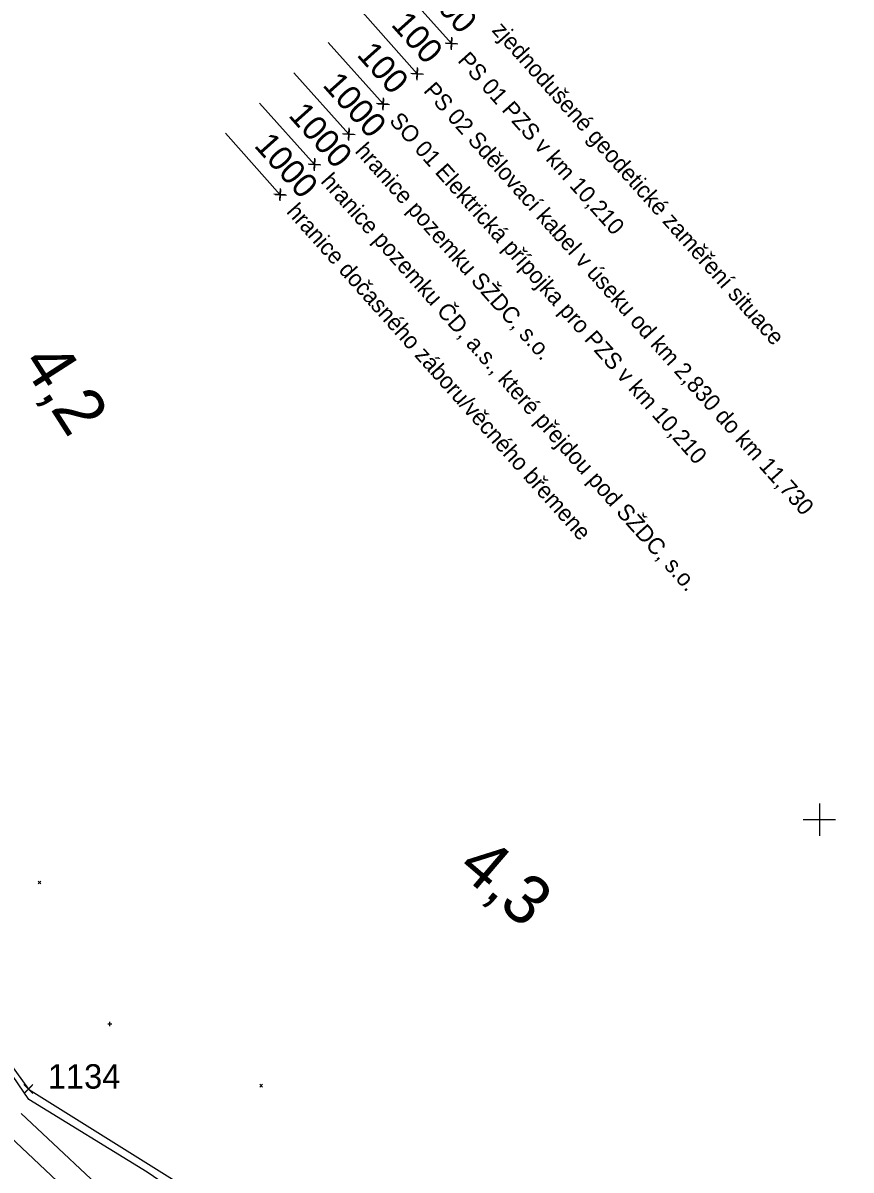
# Model space of a CAD drawing. Extents: x -866402 to -860377, y -1041908 to -1038598.
# Drawn here: x -865297.9 to -865196.1, y -1040143.1 to -1040002 of the extents above; entities that cross this region are included whole.
import ezdxf

# ---------------------------------------------------------------- set-up
doc = ezdxf.new("R2010")
doc.units = 0
for name, color, linetype in [('DZ_ostat', 7, 'Continuous'), ('SZDC', 7, 'Continuous'), ('VB', 7, 'Continuous'), ('Vrstva 1', 7, 'Continuous'), ('Vrstva 49', 7, 'Continuous'), ('Vrstva 5', 7, 'Continuous'), ('Vrstva 53', 7, 'Continuous'), ('Vrstva 60', 7, 'Continuous'), ('Vrstva 7', 7, 'Continuous')]:
    doc.layers.add(name, color=color, linetype=linetype)

msp = doc.modelspace()

# ---------------------------------------------------------------- linework, layer by layer
at = {"layer": 'DZ_ostat'}
msp.add_line((-865273, -1040015.61), (-865266.25, -1040023.16), dxfattribs=at)
at = {"layer": 'SZDC'}
msp.add_lwpolyline([(-865381.32, -1039975.48), (-865364.16, -1040003.66), (-865343.47, -1040025.47), (-865358.93, -1040046.69), (-865347.26, -1040054.41), (-865337.46, -1040076.98), (-865333.56, -1040085.78), (-865314.1, -1040109.68), (-865297.21, -1040133.13), (-865251.84, -1040161.5), (-865221.54, -1040180.39), (-865167.51, -1040203.13), (-865136.9, -1040220.12), (-865121.09, -1040243.74), (-865091.16, -1040253.56), (-865065.24, -1040268.27), (-865053.91, -1040285.28), (-865043.13, -1040305.31), (-865029.04, -1040320.43), (-865023.67, -1040361.98), (-865022.71, -1040375.04), (-865013.7, -1040387.94)], dxfattribs=at)
at = {"layer": 'VB'}
msp.add_line((-865273, -1040015.61), (-865266.25, -1040023.16), dxfattribs=at)
at = {"layer": 'Vrstva 1'}
msp.add_lwpolyline([(-865386.82, -1039997.88), (-865381.07, -1040014.14), (-865374.75, -1040029.59), (-865370.06, -1040039.85), (-865362.07, -1040055.65), (-865353.41, -1040070.79), (-865344.07, -1040085.35), (-865337.61, -1040094.66), (-865332.64, -1040101.38), (-865322.83, -1040113.67), (-865311.88, -1040126.14), (-865300.18, -1040138.31), (-865287.88, -1040149.9), (-865275.39, -1040160.56), (-865262.26, -1040170.74), (-865248.91, -1040180.15), (-865235.39, -1040188.79), (-865221.26, -1040196.9), (-865207.35, -1040204.18), (-865197.91, -1040208.93)], dxfattribs=at)
at = {"layer": 'Vrstva 49'}
for p, q in [((-865296.03, -1040107.55), (-865295.67, -1040107.9)), ((-865296.03, -1040107.9), (-865295.67, -1040107.55)), ((-865286.94, -1040125.13), (-865287.44, -1040125.13)), ((-865287.19, -1040125.38), (-865287.19, -1040124.88)), ((-865268.78, -1040132.53), (-865268.43, -1040132.88)), ((-865268.78, -1040132.88), (-865268.43, -1040132.53))]:
    msp.add_line(p, q, dxfattribs=at)
for points in [[(-865120.07, -1040245.4), (-865133, -1040227.16), (-865149.54, -1040213.53), (-865167.8, -1040203.55), (-865196.59, -1040192.05), (-865209.96, -1040185.39), (-865225.52, -1040180.24), (-865242.16, -1040168.66), (-865263.47, -1040155.47), (-865269.65, -1040152.18), (-865282.63, -1040143.33), (-865297.15, -1040134.4), (-865306.55, -1040120.68)], [(-865122.3, -1040244.83), (-865136.42, -1040236.91), (-865150, -1040229.66), (-865164.28, -1040222.95), (-865192.27, -1040208.77), (-865206.2, -1040201.73), (-865219.98, -1040194.42), (-865234.23, -1040186.65), (-865247.46, -1040177.9), (-865260.06, -1040168.59), (-865273.13, -1040158.48), (-865285.59, -1040147.84), (-865298.1, -1040136.14)]]:
    msp.add_lwpolyline(points, dxfattribs=at)
at = {"layer": 'Vrstva 5'}
for p, q in [((-865200, -1040098), (-865200, -1040102)), ((-865202, -1040100), (-865198, -1040100))]:
    msp.add_line(p, q, dxfattribs=at)
at = {"layer": 'Vrstva 53'}
for p, q in [((-865264.58, -1040008.17), (-865257.84, -1040015.72)), ((-865268.79, -1040011.89), (-865262.05, -1040019.44))]:
    msp.add_line(p, q, dxfattribs=at)
at = {"layer": 'Vrstva 60'}
for p, q in [((-865245.18, -1040003.93), (-865245.26, -1040005.34)), ((-865245.25, -1040005.2), (-865245.17, -1040003.79)), ((-865244.58, -1040004.6), (-865245.99, -1040004.52)), ((-865245.85, -1040004.53), (-865244.44, -1040004.61)), ((-865245.21, -1040004.56), (-865245.21, -1040004.56)), ((-865249.46, -1040008.92), (-865249.38, -1040007.51)), ((-865249.38, -1040007.65), (-865249.46, -1040009.06)), ((-865248.78, -1040008.32), (-865250.2, -1040008.24)), ((-865250.06, -1040008.25), (-865248.64, -1040008.33)), ((-865249.42, -1040008.28), (-865249.42, -1040008.28)), ((-865252.99, -1040012.04), (-865254.41, -1040011.96)), ((-865254.26, -1040011.97), (-865252.85, -1040012.05)), ((-865253.59, -1040011.37), (-865253.67, -1040012.78)), ((-865253.66, -1040012.64), (-865253.58, -1040011.23)), ((-865253.63, -1040012), (-865253.63, -1040012)), ((-865257.8, -1040015.09), (-865257.88, -1040016.5)), ((-865257.87, -1040016.36), (-865257.79, -1040014.94)), ((-865257.2, -1040015.76), (-865258.61, -1040015.68)), ((-865258.47, -1040015.68), (-865257.06, -1040015.76)), ((-865257.84, -1040015.72), (-865257.84, -1040015.72)), ((-865261.41, -1040019.48), (-865262.82, -1040019.4)), ((-865262.68, -1040019.4), (-865261.27, -1040019.48)), ((-865262.01, -1040018.8), (-865262.09, -1040020.22)), ((-865262.08, -1040020.07), (-865262, -1040018.66)), ((-865262.05, -1040019.44), (-865262.05, -1040019.44)), ((-865265.62, -1040023.19), (-865267.03, -1040023.11)), ((-865266.89, -1040023.12), (-865265.48, -1040023.2)), ((-865266.22, -1040022.52), (-865266.3, -1040023.93)), ((-865266.29, -1040023.79), (-865266.21, -1040022.38)), ((-865266.25, -1040023.16), (-865266.25, -1040023.16)), ((-865296.76, -1040133.58), (-865297.76, -1040132.58)), ((-865296.76, -1040132.68), (-865297.76, -1040133.68)), ((-865297.66, -1040133.58), (-865296.66, -1040132.58)), ((-865297.66, -1040132.68), (-865296.66, -1040133.68)), ((-865297.21, -1040133.13), (-865297.21, -1040133.13))]:
    msp.add_line(p, q, dxfattribs=at)
at = {"layer": 'Vrstva 7'}
for p, q in [((-865251.96, -1039997.01), (-865245.21, -1040004.56)), ((-865256.16, -1040000.73), (-865249.42, -1040008.28)), ((-865260.37, -1040004.45), (-865253.63, -1040012))]:
    msp.add_line(p, q, dxfattribs=at)

# ---------------------------------------------------------------- texts
at = {"layer": 'Vrstva 60'}
for s, p in [('100', (-865248.53, -1039998.58)), ('100', (-865252.74, -1040002.3)), ('100', (-865256.95, -1040006.02)), ('1000', (-865261.16, -1040009.74)), ('1000', (-865265.36, -1040013.46)), ('1000', (-865269.57, -1040017.18))]:
    msp.add_text(s, height=3, rotation=311.7682, dxfattribs=at).set_placement(p)
msp.add_text('1134', height=3, dxfattribs=at).set_placement((-865294.83, -1040133.07))
at = {"layer": 'Vrstva 7'}
for s, height, rotation, p in [('zjednodušené geodetické zaměření situace', 2.025, 311.7682, (-865240.34, -1040003)), ('PS 01 PZS v km 10,210', 2.025, 311.7682, (-865244.55, -1040006.72)), ('PS 02 Sdělovací kabel v úseku od km 2,830 do km 11,730', 2.025, 311.7682, (-865248.75, -1040010.43)), ('SO 01 Elektrická přípojka pro PZS v km 10,210', 2.025, 311.7682, (-865252.96, -1040014.15)), ('hranice pozemku SŽDC, s.o.', 2.025, 311.7682, (-865257.17, -1040017.87)), ('hranice pozemku ČD, a.s., které přejdou pod SŽDC, s.o.', 2.025, 311.7682, (-865261.38, -1040021.59)), ('hranice dočasného záboru/věcného břemene', 2.025, 311.7682, (-865265.59, -1040025.31)), ('4,2', 6, 302.6972, (-865298.19, -1040043.83)), ('4,3', 6, 319.508, (-865244.68, -1040106.27))]:
    msp.add_text(s, height=height, rotation=rotation, dxfattribs=at).set_placement(p)

doc.saveas('drawing.dxf')
